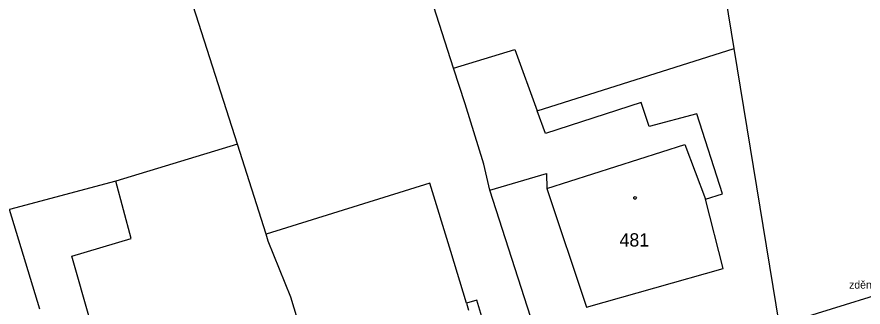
# Model space of a CAD drawing. Extents: x -757994 to -755874, y -1047691 to -1046119.
# Drawn here: x -756493.4 to -756439.2, y -1046596.1 to -1046577.5 of the extents above; entities that cross this region are included whole.
import ezdxf

# ---------------------------------------------------------------- set-up
doc = ezdxf.new("R2010")
doc.units = 0
doc.layers.add('g_plot', color=7, linetype='Continuous')
doc.layers.add('katastrální mapa', color=7, linetype='Continuous')

msp = doc.modelspace()

# ---------------------------------------------------------------- linework, layer by layer
at = {"layer": 'katastrální mapa'}
for p, q in [((-756465.42, -1046580.8), (-756473.48, -1046555.67)), ((-756479.26, -1046585.66), (-756488.31, -1046557.37)), ((-756447.47, -1046579.54), (-756448.39, -1046573.91)), ((-756465.42, -1046580.8), (-756461.5, -1046579.6)), ((-756461.5, -1046579.6), (-756460.07, -1046583.53)), ((-756460.07, -1046583.53), (-756447.47, -1046579.54)), ((-756444.57, -1046597.23), (-756447.47, -1046579.54)), ((-756464.69, -1046583.08), (-756465.42, -1046580.8)), ((-756463.48, -1046586.93), (-756464.69, -1046583.08)), ((-756453.42, -1046582.99), (-756459.55, -1046584.97)), ((-756452.91, -1046584.54), (-756453.42, -1046582.99)), ((-756459.55, -1046584.97), (-756460.07, -1046583.53)), ((-756449.86, -1046583.72), (-756452.91, -1046584.54)), ((-756448.21, -1046588.84), (-756449.86, -1046583.72)), ((-756479.26, -1046585.66), (-756487.03, -1046588.03)), ((-756477.42, -1046591.42), (-756479.26, -1046585.66)), ((-756459.45, -1046588.5), (-756450.62, -1046585.68)), ((-756450.62, -1046585.68), (-756449.31, -1046589.17)), ((-756463.1, -1046588.6), (-756463.48, -1046586.93)), ((-756463.1, -1046588.6), (-756459.47, -1046587.53)), ((-756459.47, -1046587.53), (-756459.45, -1046588.5)), ((-756487.03, -1046588.03), (-756493.84, -1046589.85)), ((-756486.05, -1046591.7), (-756487.03, -1046588.03)), ((-756466.95, -1046588.15), (-756477.42, -1046591.42)), ((-756465.59, -1046592.52), (-756466.95, -1046588.15)), ((-756458.87, -1046601.76), (-756463.1, -1046588.6)), ((-756459.45, -1046588.5), (-756456.92, -1046596.08)), ((-756415.46, -1046588.21), (-756444.57, -1046597.23)), ((-756449.31, -1046589.17), (-756448.21, -1046588.84)), ((-756448.18, -1046593.61), (-756449.31, -1046589.17)), ((-756491.9, -1046596.22), (-756493.84, -1046589.85)), ((-756489.85, -1046592.83), (-756486.05, -1046591.7)), ((-756477.28, -1046591.86), (-756477.42, -1046591.42)), ((-756475.83, -1046595.45), (-756477.28, -1046591.86)), ((-756488.67, -1046596.94), (-756489.85, -1046592.83)), ((-756464.59, -1046595.84), (-756465.59, -1046592.52)), ((-756456.92, -1046596.08), (-756448.18, -1046593.61)), ((-756473.43, -1046603.34), (-756475.83, -1046595.45)), ((-756463.94, -1046595.63), (-756464.59, -1046595.84)), ((-756462.58, -1046600.11), (-756463.94, -1046595.63)), ((-756464.59, -1046595.84), (-756464.46, -1046596.28))]:
    msp.add_line(p, q, dxfattribs=at)
msp.add_lwpolyline([(-756453.81, -1046589.015), (-756453.76, -1046589.025), (-756453.735, -1046589.07), (-756453.725, -1046589.1), (-756453.735, -1046589.145), (-756453.775, -1046589.18), (-756453.81, -1046589.185), (-756453.855, -1046589.17), (-756453.885, -1046589.14), (-756453.895, -1046589.1), (-756453.885, -1046589.055), (-756453.845, -1046589.02)], close=True, dxfattribs=at)

# ---------------------------------------------------------------- texts
at = {"layer": 'g_plot'}
msp.add_text('zděný plot', height=0.5, dxfattribs=at).set_placement((-756440.114, -1046594.902))
at = {"layer": 'katastrální mapa'}
msp.add_text('481', height=0.85, dxfattribs=at).set_placement((-756454.806, -1046592.21))

doc.saveas('drawing.dxf')
